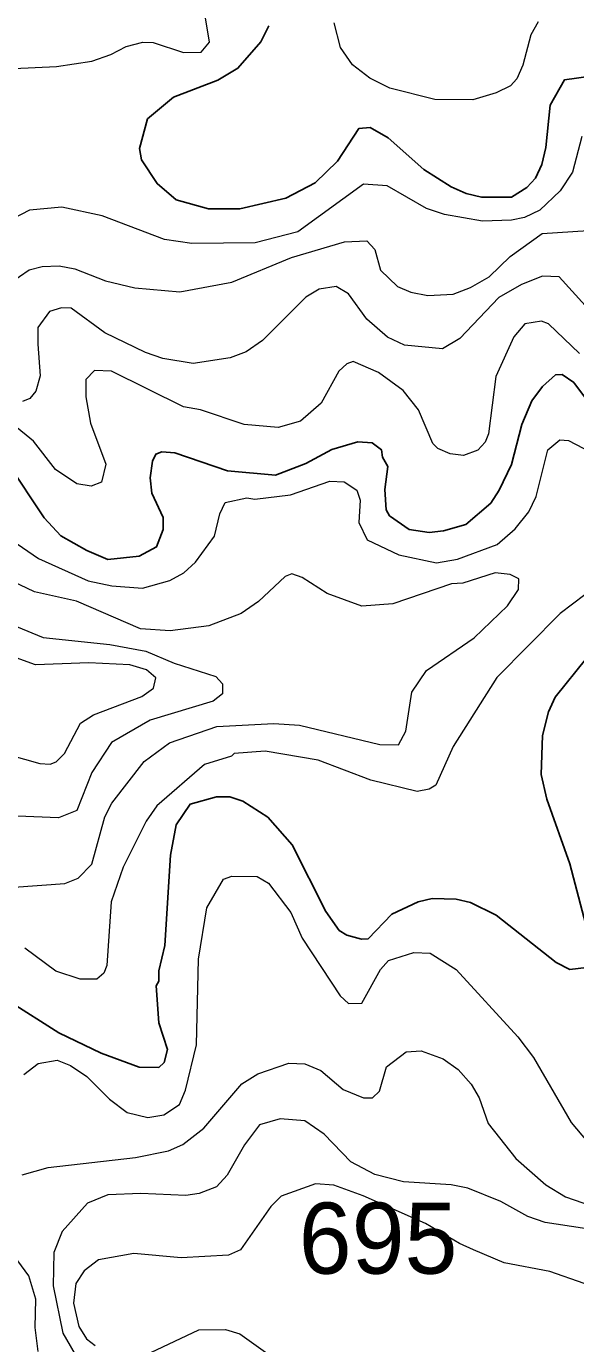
# Model space of a CAD drawing. Extents: x 673.3 to 698.5, y 6984.3 to 7012.3.
# Drawn here: x 676.674 to 677.291, y 7005.208 to 7006.689 of the extents above; entities that cross this region are included whole.
import ezdxf

# ---------------------------------------------------------------- set-up
doc = ezdxf.new("R2010")
doc.units = 0
doc.header["$LTSCALE"] = 0.032
doc.layers.add('1', color=7, linetype='Continuous', lineweight=25)
doc.layers.add('2', color=7, linetype='Continuous', lineweight=13)
doc.layers.add('21', color=7, linetype='Continuous')

msp = doc.modelspace()

# ---------------------------------------------------------------- linework, layer by layer
at = {"layer": '1'}
for points in [[(676.9464, 7006.6897), (676.9374, 7006.6719), (676.9115, 7006.642), (676.8889, 7006.6286), (676.839, 7006.6094), (676.8099, 7006.5851), (676.8009, 7006.5518), (676.8033, 7006.5389), (676.8206, 7006.5123), (676.8421, 7006.494), (676.8784, 7006.484), (676.9136, 7006.484), (676.9654, 7006.496), (676.9984, 7006.5132), (677.0236, 7006.5375), (677.0477, 7006.5743), (677.0602, 7006.5752), (677.0807, 7006.5638), (677.1208, 7006.5283), (677.1514, 7006.5086), (677.1683, 7006.5011), (677.1856, 7006.4971), (677.2194, 7006.497), (677.2366, 7006.5078), (677.2462, 7006.5183), (677.2535, 7006.5337), (677.2578, 7006.553), (677.2626, 7006.6003), (677.2788, 7006.6288), (677.3084, 7006.633)], [(677.3217, 7006.2456), (677.2894, 7006.2885), (677.2763, 7006.2974), (677.2688, 7006.2972), (677.2541, 7006.2842), (677.2423, 7006.268), (677.231, 7006.2412), (677.2193, 7006.1965), (677.2055, 7006.1673), (677.1959, 7006.1528), (677.168, 7006.129), (677.1426, 7006.1217), (677.1266, 7006.12), (677.1043, 7006.1231), (677.0819, 7006.1387), (677.0783, 7006.1454), (677.0768, 7006.1681), (677.08, 7006.194), (677.0743, 7006.2044)], [(677.0743, 7006.2044), (677.073, 7006.2129), (677.0624, 7006.2207), (677.0463, 7006.2218), (677.0172, 7006.2131), (676.9879, 7006.1976), (676.9538, 7006.1844), (676.9, 7006.1891), (676.8406, 7006.2095), (676.8261, 7006.2104), (676.8192, 7006.2081), (676.8155, 7006.2), (676.813, 7006.1815), (676.8146, 7006.1642), (676.8276, 7006.1366), (676.8276, 7006.1233), (676.82, 7006.1036), (676.8005, 7006.0934), (676.7652, 7006.0893), (676.7416, 7006.0995), (676.7125, 7006.1162), (676.6936, 7006.1365), (676.6528, 7006.1979)], [(677.3065, 7005.6644), (677.2847, 7005.7473), (677.2589, 7005.8198), (677.2528, 7005.8477), (677.2543, 7005.8916), (677.2608, 7005.9181), (677.2684, 7005.9346), (677.304, 7005.979)], [(676.6536, 7005.593), (676.7103, 7005.5572), (676.7576, 7005.5344), (676.8004, 7005.5185), (676.8225, 7005.5182), (676.8286, 7005.5237), (676.8324, 7005.5384), (676.8226, 7005.5685), (676.8196, 7005.6101), (676.8227, 7005.6151), (676.8228, 7005.6267), (676.8294, 7005.6554), (676.8358, 7005.757), (676.8422, 7005.7909), (676.8578, 7005.8144), (676.8876, 7005.8227), (676.9025, 7005.8227), (676.9172, 7005.8178), (676.9451, 7005.7997), (676.9724, 7005.7684), (677.0104, 7005.6935), (677.0254, 7005.6723), (677.0339, 7005.6671), (677.0505, 7005.6624), (677.058, 7005.663), (677.0845, 7005.6904), (677.1141, 7005.7045), (677.1302, 7005.708), (677.1571, 7005.7073), (677.1732, 7005.7037), (677.2019, 7005.6893), (677.2693, 7005.6361), (677.2849, 7005.6282), (677.3035, 7005.6304)]]:
    msp.add_lwpolyline(points, dxfattribs=at)
at = {"layer": '2'}
for points in [[(676.8164, 7006.6711), (676.8505, 7006.6598), (676.8701, 7006.6601), (676.8796, 7006.6714), (676.8708, 7006.7239)], [(677.2494, 7006.6942), (677.241, 7006.6795), (677.2321, 7006.6454), (677.2252, 7006.6301), (677.2181, 7006.6223), (677.202, 7006.6142), (677.1757, 7006.6066), (677.1331, 7006.6068), (677.0824, 7006.6195), (677.0598, 7006.631), (677.0404, 7006.6458), (677.027, 7006.6653), (677.0198, 7006.6929)], [(676.6596, 7006.6419), (676.7077, 7006.644), (676.7473, 7006.6498), (676.7688, 7006.6573), (676.7859, 7006.6666), (676.8048, 7006.6712), (676.8164, 7006.6711)], [(677.2984, 7006.5653), (677.2878, 7006.525), (677.2738, 7006.5043), (677.2511, 7006.4824), (677.2339, 7006.474), (677.2191, 7006.471), (677.1866, 7006.4701), (677.144, 7006.4775), (677.1238, 7006.4841), (677.0794, 7006.5099), (677.0529, 7006.5117), (676.979, 7006.458), (676.9308, 7006.4458), (676.8596, 7006.445), (676.829, 7006.4494), (676.7589, 7006.4759), (676.7134, 7006.4857), (676.677, 7006.4823), (676.64, 7006.4632)], [(676.9049, 7006.4015), (676.9719, 7006.429), (677.0315, 7006.4466), (677.0565, 7006.4479), (677.0654, 7006.4382), (677.0721, 7006.4148), (677.091, 7006.3966), (677.1061, 7006.3903), (677.1251, 7006.3863), (677.1537, 7006.3879), (677.1732, 7006.3953), (677.1941, 7006.4074), (677.2177, 7006.4301), (677.2537, 7006.456), (677.3054, 7006.4596)], [(676.6443, 7006.3927), (676.6768, 7006.4154), (676.6914, 7006.4189), (676.7106, 7006.4196), (676.728, 7006.4165), (676.7625, 7006.403), (676.7955, 7006.3949), (676.8461, 7006.3907), (676.9049, 7006.4015)], [(677.3021, 7006.3751), (677.2727, 7006.4074), (677.2543, 7006.4082), (677.2305, 7006.3987), (677.205, 7006.3842), (677.161, 7006.3379), (677.1415, 7006.3265), (677.099, 7006.3306), (677.0798, 7006.3395), (677.0564, 7006.3598), (677.0358, 7006.3882), (677.0222, 7006.3967), (677.003, 7006.3936), (676.988, 7006.3846), (676.9391, 7006.3359), (676.9208, 7006.3229), (676.9028, 7006.3163), (676.8612, 7006.3098), (676.8273, 7006.3155), (676.8075, 7006.3222), (676.7619, 7006.3444), (676.7239, 7006.372), (676.7131, 7006.3725), (676.6998, 7006.3683), (676.6864, 7006.3503), (676.6867, 7006.3317), (676.6891, 7006.2959), (676.6844, 7006.2788), (676.6775, 7006.2706), (676.6693, 7006.2673)], [(677.2958, 7006.321), (677.2608, 7006.3545), (677.253, 7006.3576), (677.2343, 7006.3545), (677.2218, 7006.3399), (677.2018, 7006.2952), (677.1932, 7006.2307), (677.1895, 7006.2216), (677.1813, 7006.2125), (677.1651, 7006.2064), (677.1503, 7006.2085), (677.1363, 7006.2145), (677.1308, 7006.22), (677.1146, 7006.2578), (677.0973, 7006.2794), (677.0698, 7006.2998), (677.0411, 7006.312), (677.034, 7006.3097), (677.0251, 7006.3012), (677.0053, 7006.2652), (676.9819, 7006.2451), (676.9569, 7006.2381), (676.9185, 7006.2414), (676.8694, 7006.2577), (676.8504, 7006.2613), (676.7695, 7006.3012), (676.7504, 7006.3019), (676.7406, 7006.2918), (676.7405, 7006.2724), (676.7457, 7006.2427), (676.7631, 7006.1966), (676.7583, 7006.1763), (676.7465, 7006.1721), (676.7305, 7006.1746), (676.7064, 7006.1907), (676.6818, 7006.2226), (676.6593, 7006.241)], [(676.6441, 7006.1203), (676.6873, 7006.0907), (676.7432, 7006.0654), (676.7699, 7006.0598), (676.8042, 7006.0573), (676.8349, 7006.0658), (676.8507, 7006.0745), (676.864, 7006.0863), (676.8853, 7006.1159), (676.8911, 7006.1408), (676.8972, 7006.1534), (676.9215, 7006.1589), (676.9305, 7006.1575), (676.9706, 7006.1623), (677.0149, 7006.1777), (677.031, 7006.177), (677.0454, 7006.1674), (677.049, 7006.1561), (677.0476, 7006.1312), (677.057, 7006.1115), (677.0926, 7006.0946), (677.1348, 7006.0858), (677.1586, 7006.0899), (677.203, 7006.1062), (677.2234, 7006.124), (677.2388, 7006.143), (677.2469, 7006.1605), (677.2603, 7006.2129), (677.2735, 7006.2241), (677.2834, 7006.2234), (677.3502, 7006.1885)], [(676.6601, 7005.721), (676.7169, 7005.7249), (676.732, 7005.7309), (676.7472, 7005.7468), (676.762, 7005.8001), (676.7697, 7005.8154), (676.8062, 7005.8624), (676.8348, 7005.8832), (676.8879, 7005.9017), (676.9519, 7005.905), (676.9807, 7005.9033), (677.0713, 7005.8814), (677.0923, 7005.8811), (677.1003, 7005.8965), (677.1071, 7005.9401), (677.1237, 7005.9646), (677.1772, 7006.0012), (677.2147, 7006.0372), (677.2271, 7006.0559), (677.2274, 7006.0676), (677.2178, 7006.0727), (677.2007, 7006.0743), (677.1644, 7006.063), (677.1519, 7006.0622), (677.0857, 7006.0395), (677.0509, 7006.037), (677.012, 7006.0514), (676.9839, 7006.0694), (676.9723, 7006.0734), (676.9646, 7006.0704), (676.9349, 7006.0423), (676.9153, 7006.0286), (676.8787, 7006.0147), (676.8352, 7006.0093), (676.802, 7006.0116), (676.7301, 7006.0425), (676.6827, 7006.0531), (676.608, 7006.0889)], [(677.3018, 7006.0498), (677.2739, 7006.0287), (677.2029, 7005.9568), (677.1535, 7005.8792), (677.1343, 7005.8356), (677.1268, 7005.831), (677.1131, 7005.8284), (677.0612, 7005.8412), (677.0018, 7005.8638), (676.9422, 7005.874), (676.9073, 7005.8714), (676.9043, 7005.8683), (676.8738, 7005.8588), (676.8205, 7005.8124), (676.8085, 7005.7952), (676.7827, 7005.7435), (676.7692, 7005.7045), (676.7642, 7005.633), (676.7607, 7005.6242), (676.7529, 7005.6174), (676.7341, 7005.6173), (676.7069, 7005.6266), (676.6721, 7005.6525)], [(676.6627, 7006.0142), (676.6927, 7006.0018), (676.7676, 7005.9937), (676.8081, 7005.9864), (676.8397, 7005.9729), (676.8868, 7005.958), (676.8942, 7005.9497), (676.8942, 7005.9385), (676.8838, 7005.93)], [(676.6394, 7005.874), (676.6889, 7005.8602), (676.7006, 7005.8594), (676.7072, 7005.862), (676.7166, 7005.8713), (676.7344, 7005.9053), (676.7491, 7005.9146), (676.8035, 7005.9352), (676.8168, 7005.9448), (676.8191, 7005.9565), (676.8086, 7005.9652), (676.7902, 7005.9709), (676.744, 7005.9734), (676.684, 7005.971), (676.6539, 7005.982)], [(676.8838, 7005.93), (676.8128, 7005.9089), (676.7695, 7005.8835), (676.7471, 7005.8499), (676.7304, 7005.8071), (676.7097, 7005.7991), (676.6637, 7005.8007)], [(676.6708, 7005.5103), (676.687, 7005.5226), (676.7082, 7005.5263), (676.7234, 7005.5205), (676.7416, 7005.5081), (676.7671, 7005.4825), (676.7872, 7005.4675), (676.8103, 7005.462), (676.8283, 7005.4649), (676.8458, 7005.4764), (676.8527, 7005.4926), (676.865, 7005.5435), (676.8671, 7005.64), (676.8765, 7005.6978), (676.8955, 7005.73), (676.9049, 7005.7332), (676.9334, 7005.7331), (676.9459, 7005.7256), (676.9709, 7005.6926), (676.984, 7005.6637), (677.0266, 7005.5988), (677.0359, 7005.5902), (677.0511, 7005.5904), (677.0721, 7005.6283), (677.0808, 7005.6384), (677.1095, 7005.6476), (677.1276, 7005.6467), (677.1571, 7005.6285), (677.2264, 7005.5526), (677.2441, 7005.5294), (677.2863, 7005.4563), (677.3045, 7005.4347)], [(676.669, 7005.3974), (676.698, 7005.4058), (676.7962, 7005.4168), (676.8335, 7005.4243), (676.8495, 7005.4314), (676.8734, 7005.45), (676.9158, 7005.4996), (676.9341, 7005.5111), (676.9687, 7005.5229), (676.9869, 7005.5223), (677.0049, 7005.5147), (677.0301, 7005.4934), (677.0528, 7005.4839), (677.0628, 7005.4838), (677.0707, 7005.4915), (677.0788, 7005.519), (677.1007, 7005.5357), (677.1178, 7005.5368), (677.1423, 7005.5278), (677.1591, 7005.5157), (677.1739, 7005.4992), (677.183, 7005.4841), (677.1929, 7005.4553), (677.224, 7005.4158), (677.2579, 7005.3861), (677.2798, 7005.3726), (677.3288, 7005.3558)], [(677.3534, 7005.3293), (677.2573, 7005.3439), (677.2375, 7005.3506), (677.2074, 7005.3673), (677.1703, 7005.3824), (677.1514, 7005.3863), (677.0977, 7005.3895), (677.0654, 7005.3976), (677.0384, 7005.4119), (677.0087, 7005.443), (676.987, 7005.4581), (676.9592, 7005.4603), (676.9357, 7005.4535), (676.919, 7005.4313), (676.8994, 7005.3971), (676.8875, 7005.3838), (676.8679, 7005.3763), (676.8531, 7005.3741), (676.8024, 7005.3765), (676.7654, 7005.3747), (676.7424, 7005.3654), (676.7138, 7005.3336), (676.7046, 7005.3102), (676.7038, 7005.2724), (676.7148, 7005.2194), (676.7328, 7005.1882)], [(677.3011, 7005.2753), (677.2622, 7005.2885), (677.211, 7005.2985), (677.1767, 7005.3129), (677.1608, 7005.3203), (677.1226, 7005.3428), (677.0526, 7005.3737), (677.0196, 7005.3856), (676.9988, 7005.3871), (676.9601, 7005.3734), (676.9485, 7005.3618), (676.9144, 7005.3129), (676.9009, 7005.3071), (676.8478, 7005.304), (676.7944, 7005.3088), (676.7549, 7005.3018), (676.7388, 7005.2893), (676.7291, 7005.2751), (676.7267, 7005.2529), (676.7326, 7005.2268), (676.7412, 7005.2129), (676.7512, 7005.2055)], [(676.6871, 7005.1988), (676.6834, 7005.2257), (676.6843, 7005.2576), (676.6764, 7005.2838), (676.6641, 7005.3005)], [(676.8135, 7005.1974), (676.8678, 7005.2232), (676.8976, 7005.2233), (676.9139, 7005.2184), (676.9582, 7005.1865)]]:
    msp.add_lwpolyline(points, dxfattribs=at)

# ---------------------------------------------------------------- texts
at = {"layer": '21'}
msp.add_text('695', height=0.08, dxfattribs=at).set_placement((676.98, 7005.2862))

doc.saveas('drawing.dxf')
